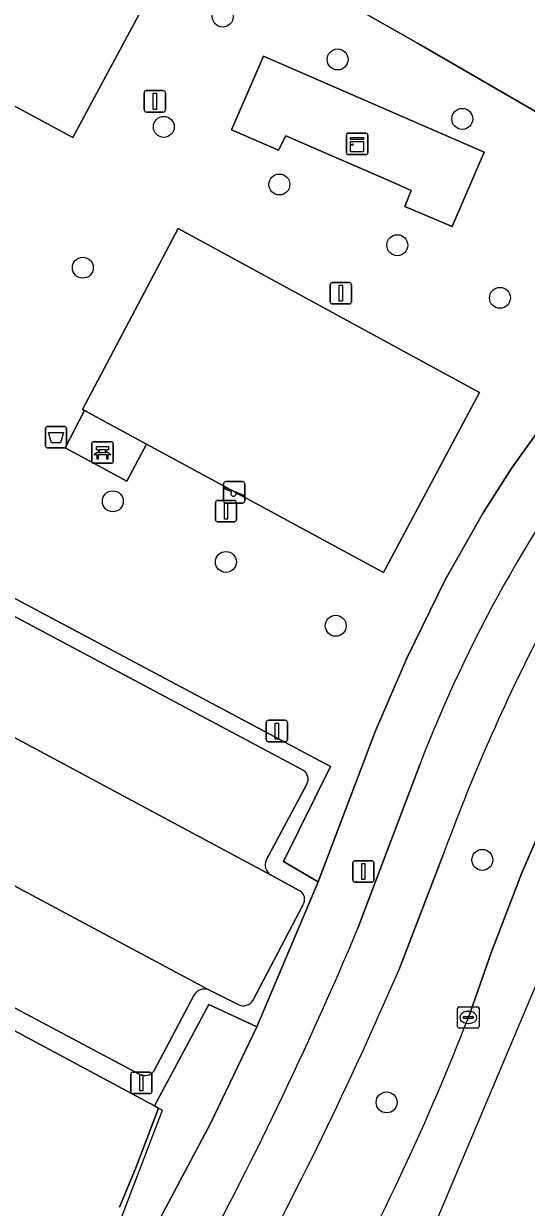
# Model space of a CAD drawing. Extents: x 159489 to 160304, y 383825 to 384531.
# Drawn here: x 160190.4 to 160213.9, y 383931.7 to 383987 of the extents above; entities that cross this region are included whole.
import ezdxf

# ---------------------------------------------------------------- set-up
doc = ezdxf.new("R2010")
doc.units = 0
for name, color, linetype in [('IMGEO_Afvalbak', 7, 'Continuous'), ('IMGEO_Bank', 7, 'Continuous'), ('IMGEO_Berm_groen', 7, 'Continuous'), ('IMGEO_Boom', 7, 'Continuous'), ('IMGEO_Fietspad_gesloten', 7, 'Continuous'), ('IMGEO_Groenvoorziening', 7, 'Continuous'), ('IMGEO_Haag', 7, 'Continuous'), ('IMGEO_Hek', 7, 'Continuous'), ('IMGEO_Kast', 7, 'Continuous'), ('IMGEO_Kolk', 7, 'Continuous'), ('IMGEO_Lichtmast', 7, 'Continuous'), ('IMGEO_Pand', 7, 'Continuous'), ('IMGEO_Parkeervlak_open', 7, 'Continuous'), ('IMGEO_Rijbaan_lokaal_gesloten', 7, 'Continuous'), ('IMGEO_Rijbaan_lokaal_open', 7, 'Continuous'), ('IMGEO_Speelvoorziening', 7, 'Continuous'), ('IMGEO_Terreindeel_gesloten', 7, 'Continuous'), ('IMGEO_Terreindeel_open', 7, 'Continuous'), ('IMGEO_Vlaggenmast', 7, 'Continuous'), ('IMGEO_Voetpad_open', 7, 'Continuous')]:
    doc.layers.add(name, color=color, linetype=linetype)

msp = doc.modelspace()

# ---------------------------------------------------------------- linework, layer by layer
at = {"layer": 'IMGEO_Afvalbak'}
for p, q in [((160191.422, 383967.267), (160191.422, 383968.067)), ((160191.422, 383968.067), (160191.422, 383967.267)), ((160191.522, 383968.167), (160192.312, 383968.167)), ((160192.312, 383968.167), (160191.522, 383968.167)), ((160192.412, 383968.067), (160192.412, 383967.267)), ((160192.412, 383967.267), (160192.412, 383968.067)), ((160192.312, 383967.167), (160191.522, 383967.167)), ((160191.522, 383967.167), (160192.312, 383967.167))]:
    msp.add_line(p, q, dxfattribs=at)
msp.add_lwpolyline([(160191.565, 383967.881), (160192.269, 383967.881), (160192.12, 383967.411), (160191.714, 383967.411), (160191.565, 383967.881)], dxfattribs=at)
for centre, start, end in [((160191.522, 383968.067), 90, 180), ((160191.522, 383968.067), 90, 180), ((160192.312, 383968.067), 0, 90), ((160192.312, 383968.067), 360, 90), ((160191.522, 383967.267), 180, 270), ((160191.522, 383967.267), 180, 270), ((160192.312, 383967.267), 270, 0), ((160192.312, 383967.267), 270, 0)]:
    msp.add_arc(centre, 0.1, start, end, dxfattribs=at)
at = {"layer": 'IMGEO_Bank'}
for p, q in [((160193.586, 383966.527), (160193.586, 383967.368)), ((160193.586, 383967.368), (160193.586, 383966.527)), ((160193.661, 383967.452), (160194.502, 383967.452)), ((160194.502, 383967.452), (160193.661, 383967.452)), ((160194.586, 383967.377), (160194.586, 383966.536)), ((160194.586, 383966.536), (160194.586, 383967.377)), ((160194.283, 383966.85), (160193.89, 383966.85)), ((160193.895, 383966.958), (160193.895, 383967.064)), ((160193.939, 383967.064), (160193.939, 383966.958)), ((160194.227, 383967.07), (160193.945, 383967.07)), ((160193.945, 383966.952), (160194.227, 383966.952)), ((160194.233, 383966.958), (160194.233, 383967.064)), ((160194.277, 383967.064), (160194.277, 383966.958)), ((160194.511, 383966.452), (160193.67, 383966.452)), ((160193.67, 383966.452), (160194.511, 383966.452))]:
    msp.add_line(p, q, dxfattribs=at)
for points in [[(160193.889, 383967.07), (160193.803, 383967.07), (160193.803, 383967.231), (160194.366, 383967.231), (160194.366, 383967.07), (160194.283, 383967.07)], [(160193.833, 383966.85), (160193.691, 383966.85), (160193.803, 383966.952), (160193.889, 383966.952)], [(160193.883, 383966.843), (160193.883, 383966.636), (160193.84, 383966.636), (160193.84, 383966.843)], [(160194.283, 383966.952), (160194.366, 383966.952), (160194.478, 383966.85), (160194.339, 383966.85)], [(160194.333, 383966.843), (160194.333, 383966.636), (160194.289, 383966.636), (160194.289, 383966.843)]]:
    msp.add_lwpolyline(points, dxfattribs=at)
for centre, radius, start, end in [((160193.664, 383967.374), 0.0779, 92.4484, 184.2845), ((160193.664, 383967.374), 0.0779, 92.4484, 184.2845), ((160194.508, 383967.374), 0.0779, 2.4484, 94.2845), ((160194.508, 383967.374), 0.0779, 2.4484, 94.2845), ((160193.833, 383966.843), 0.00671, 2.8957, 87.1043), ((160193.89, 383966.843), 0.00671, 92.8957, 177.1043), ((160193.888, 383967.063), 0.00671, 2.8957, 87.1043), ((160193.888, 383966.959), 0.00671, 272.8957, 357.1043), ((160193.945, 383967.063), 0.00671, 92.8957, 177.1043), ((160193.945, 383966.959), 0.00671, 182.8957, 267.1043), ((160194.227, 383967.063), 0.00671, 2.8957, 87.1043), ((160194.227, 383966.959), 0.00671, 272.8957, 357.1043), ((160194.284, 383967.063), 0.00671, 92.8957, 177.1043), ((160194.284, 383966.959), 0.00671, 182.8957, 267.1043), ((160194.282, 383966.843), 0.00671, 2.8957, 87.1043), ((160194.339, 383966.843), 0.00671, 92.8957, 177.1043), ((160193.664, 383966.53), 0.0779, 182.4484, 274.2845), ((160193.664, 383966.53), 0.0779, 182.4484, 274.2845), ((160194.508, 383966.53), 0.0779, 272.4484, 4.2845), ((160194.508, 383966.53), 0.0779, 272.4484, 4.2845)]:
    msp.add_arc(centre, radius, start, end, dxfattribs=at)
at = {"layer": 'IMGEO_Berm_groen'}
for points in [[(160211.171, 383940.596), (160212.249, 383943.655), (160213.666, 383947.341), (160216.538, 383953.918)], [(160209.968, 383948.104), (160207.924, 383942.797)]]:
    msp.add_lwpolyline(points, dxfattribs=at)
for centre, radius, start, end in [((160294.489, 383917.328), 89.95, 152.61133, 159.99222), ((160028.77, 384020.501), 195.28, 331.52281, 336.5523), ((160103.573, 383982.339), 115.411, 331.11352, 338.79583)]:
    msp.add_arc(centre, radius, start, end, dxfattribs=at)
at = {"layer": 'IMGEO_Boom'}
for centre in [(160199.701, 383987.291), (160205.067, 383985.291), (160196.951, 383982.143), (160210.888, 383982.517), (160202.348, 383979.457), (160207.854, 383976.625), (160193.169, 383975.574), (160212.647, 383974.168), (160194.571, 383964.675), (160199.851, 383961.846), (160204.977, 383958.868), (160211.824, 383947.945), (160207.355, 383936.632)]:
    msp.add_circle(centre, 0.489, dxfattribs=at)
at = {"layer": 'IMGEO_Fietspad_gesloten'}
for points in [[(160208.921, 383952.434), (160206.015, 383944.754)], [(160207.924, 383942.797), (160209.968, 383948.104)]]:
    msp.add_lwpolyline(points, dxfattribs=at)
for centre, radius, start, end in [((160269.311, 383929.203), 64.704, 142.6746, 158.95932), ((160294.489, 383917.328), 89.95, 152.61133, 159.99222), ((160040.368, 384014.413), 179.698, 331.38357, 337.1919), ((160028.77, 384020.501), 195.28, 331.52281, 336.5523)]:
    msp.add_arc(centre, radius, start, end, dxfattribs=at)
at = {"layer": 'IMGEO_Groenvoorziening'}
for points in [[(160222.175, 383978.311), (160208.803, 383986.055), (160198.276, 383992.025), (160197.709, 383990.969), (160197.211, 383990.041), (160192.709, 383981.65), (160181.682, 383987.567), (160181.522, 383987.266), (160175.662, 383990.401), (160175.227, 383989.542), (160166.206, 383972.782), (160204.74, 383952.299), (160202.537, 383947.878), (160204.164, 383946.923), (160206.839, 383953.974), (160208.315, 383957.395), (160210.086, 383961.009), (160211.861, 383964.14), (160213.201, 383966.234), (160216.197, 383970.382), (160218.883, 383973.89)], [(160202.652, 383981.731), (160202.302, 383981.058), (160200.116, 383982.012), (160201.61, 383985.44), (160211.903, 383980.96), (160210.414, 383977.495), (160208.199, 383978.425), (160208.501, 383979.184), (160207.596, 383979.576)], [(160197.619, 383977.396), (160209.882, 383970.726), (160211.692, 383969.747), (160207.215, 383961.354), (160196.145, 383967.347), (160195.231, 383965.623), (160192.343, 383967.175), (160193.244, 383968.918), (160193.158, 383968.964)]]:
    msp.add_lwpolyline(points, close=True, dxfattribs=at)
for points in [[(160202.537, 383947.878), (160204.74, 383952.299), (160166.206, 383972.782), (160163.838, 383968.347)], [(160168.529, 383970.788), (160183.897, 383962.535), (160203.431, 383952.142)], [(160160.409, 383961.846), (160157.936, 383957.174), (160161.109, 383955.416), (160178.832, 383945.948), (160196.513, 383936.468), (160199.061, 383941.199), (160201.293, 383940.15), (160204.164, 383946.923), (160202.537, 383947.878)], [(160195.827, 383937.936), (160181.042, 383945.793), (160160.982, 383956.563)], [(160203.63, 383951.486), (160201.73, 383947.938)], [(160201.939, 383947.253), (160203.278, 383946.524)], [(160203.447, 383945.836), (160201.103, 383941.389)], [(160200.45, 383941.186), (160199.058, 383941.88)], [(160201.293, 383940.15), (160199.061, 383941.199), (160196.513, 383936.468), (160196.707, 383936.364), (160195.65, 383933.577), (160194.881, 383931.736)], [(160198.363, 383941.645), (160196.486, 383938.095)], [(160188.356, 383918.24), (160187.848, 383917.33), (160188.308, 383917.034), (160190.104, 383919.882), (160193.627, 383925.456), (160195.208, 383928.268), (160199.125, 383935.65), (160201.293, 383940.15)]]:
    msp.add_lwpolyline(points, dxfattribs=at)
for centre, radius, start, end in [((160203.205, 383951.715), 0.483, 331.6829, 62.0678), ((160202.221, 383947.713), 0.54, 155.3998, 238.5351), ((160203.043, 383946.101), 0.484, 326.7231, 60.8787), ((160198.853, 383941.341), 0.577, 69.198, 148.1658), ((160200.666, 383941.644), 0.506, 244.7491, 329.789), ((160196.063, 383938.404), 0.524, 243.2661, 323.8635)]:
    msp.add_arc(centre, radius, start, end, dxfattribs=at)
at = {"layer": 'IMGEO_Haag'}
for points in [[(160204.164, 383946.923), (160202.537, 383947.878), (160204.74, 383952.299), (160166.206, 383972.782), (160163.838, 383968.347)], [(160168.529, 383970.788), (160183.897, 383962.535), (160203.431, 383952.142)], [(160160.409, 383961.846), (160157.936, 383957.174), (160161.109, 383955.416), (160178.832, 383945.948), (160196.513, 383936.468), (160199.061, 383941.199), (160201.293, 383940.15), (160204.164, 383946.923)], [(160195.827, 383937.936), (160181.042, 383945.793), (160160.982, 383956.563)], [(160203.63, 383951.486), (160201.73, 383947.938)], [(160201.939, 383947.253), (160203.278, 383946.524)], [(160203.447, 383945.836), (160201.103, 383941.389)], [(160200.45, 383941.186), (160199.058, 383941.88)], [(160198.363, 383941.645), (160196.486, 383938.095)]]:
    msp.add_lwpolyline(points, dxfattribs=at)
for centre, radius, start, end in [((160203.205, 383951.715), 0.483, 331.6829, 62.0678), ((160202.221, 383947.713), 0.54, 155.3998, 238.5351), ((160203.043, 383946.101), 0.484, 326.7231, 60.8787), ((160198.853, 383941.341), 0.577, 69.198, 148.1658), ((160200.666, 383941.644), 0.506, 244.7491, 329.789), ((160196.063, 383938.404), 0.524, 243.2661, 323.8635)]:
    msp.add_arc(centre, radius, start, end, dxfattribs=at)
at = {"layer": 'IMGEO_Hek'}
for points in [[(160151.399, 383960.582), (160157.936, 383957.174), (160161.109, 383955.416), (160178.832, 383945.948), (160196.513, 383936.468), (160196.707, 383936.364), (160196.891, 383936.266)], [(160180.989, 383908.397), (160184.904, 383912.878), (160187.683, 383916.688), (160189.034, 383918.913), (160191.528, 383923.484), (160193.737, 383928.198), (160194.732, 383930.605), (160196.891, 383936.266)]]:
    msp.add_lwpolyline(points, dxfattribs=at)
at = {"layer": 'IMGEO_Kast'}
for p, q in [((160205.476, 383980.93), (160205.476, 383981.771)), ((160205.476, 383981.771), (160205.476, 383980.93)), ((160205.551, 383981.855), (160206.392, 383981.855)), ((160206.392, 383981.855), (160205.551, 383981.855)), ((160206.476, 383981.78), (160206.476, 383980.939)), ((160206.476, 383980.939), (160206.476, 383981.78)), ((160206.401, 383980.855), (160205.56, 383980.855)), ((160205.56, 383980.855), (160206.401, 383980.855))]:
    msp.add_line(p, q, dxfattribs=at)
for points in [[(160205.671, 383981.645), (160206.271, 383981.645), (160206.271, 383981.56), (160205.671, 383981.56), (160205.671, 383981.645)], [(160205.671, 383981.47), (160206.271, 383981.47), (160206.271, 383980.981), (160205.671, 383980.981), (160205.671, 383981.47)]]:
    msp.add_lwpolyline(points, dxfattribs=at)
msp.add_circle((160205.755, 383981.319), 0.0377, dxfattribs=at)
for centre, start, end in [((160205.554, 383981.777), 92.4484, 184.2845), ((160205.554, 383981.777), 92.4484, 184.2845), ((160206.398, 383981.777), 2.4484, 94.2845), ((160206.398, 383981.777), 2.4484, 94.2845), ((160206.398, 383980.933), 272.4484, 4.2845), ((160206.398, 383980.933), 272.4484, 4.2845), ((160205.554, 383980.933), 182.4484, 274.2845), ((160205.554, 383980.933), 182.4484, 274.2845)]:
    msp.add_arc(centre, 0.0779, start, end, dxfattribs=at)
at = {"layer": 'IMGEO_Kolk'}
for p, q in [((160210.67, 383940.17), (160210.67, 383941.022)), ((160210.745, 383941.096), (160211.597, 383941.096)), ((160210.972, 383940.639), (160211.37, 383940.639)), ((160211.158, 383940.876), (160211.183, 383940.876)), ((160211.671, 383941.022), (160211.671, 383940.17)), ((160211.597, 383940.096), (160210.745, 383940.096)), ((160210.929, 383940.59), (160210.929, 383940.602)), ((160211.367, 383940.553), (160210.969, 383940.553)), ((160211.181, 383940.316), (160211.156, 383940.316)), ((160211.413, 383940.602), (160211.413, 383940.59))]:
    msp.add_line(p, q, dxfattribs=at)
for points in [[(160210.67, 383940.17), (160210.67, 383941.022)], [(160210.745, 383941.096), (160211.597, 383941.096)], [(160211.671, 383941.022), (160211.671, 383940.17)], [(160211.597, 383940.096), (160210.745, 383940.096)]]:
    msp.add_lwpolyline(points, dxfattribs=at)
for centre, radius, start, end in [((160210.747, 383941.02), 0.0765, 91.552, 178.448), ((160210.747, 383941.02), 0.0765, 91.552, 178.448), ((160210.969, 383940.599), 0.0403, 85.8775, 175.7526), ((160211.374, 383940.601), 0.0386, 1.7309, 96.639), ((160211.595, 383941.02), 0.0765, 1.552, 88.448), ((160211.595, 383941.02), 0.0765, 1.552, 88.448), ((160210.747, 383940.172), 0.0765, 181.552, 268.448), ((160210.747, 383940.172), 0.0765, 181.552, 268.448), ((160210.966, 383940.589), 0.0366, 178.938, 274.7102), ((160211.37, 383940.596), 0.043, 264.8664, 352.4533), ((160211.595, 383940.172), 0.0765, 271.552, 358.448), ((160211.595, 383940.172), 0.0765, 271.552, 358.448)]:
    msp.add_arc(centre, radius, start, end, dxfattribs=at)
for centre, major_axis, ratio, start_param, end_param in [((160211.157, 383940.596), (-0.387, 0.002), 0.722429, 4.712389, 7.853982), ((160211.182, 383940.596), (-0.39, 0.002), 0.717154, 1.570796, 4.712389)]:
    msp.add_ellipse(centre, major_axis=major_axis, ratio=ratio, start_param=start_param, end_param=end_param, dxfattribs=at)
at = {"layer": 'IMGEO_Lichtmast'}
for p, q in [((160204.819, 383974.882), (160205.609, 383974.882)), ((160205.609, 383974.882), (160204.819, 383974.882)), ((160204.719, 383973.982), (160204.719, 383974.782)), ((160204.719, 383974.782), (160204.719, 383973.982)), ((160205.709, 383974.782), (160205.709, 383973.982)), ((160205.709, 383973.982), (160205.709, 383974.782)), ((160205.609, 383973.882), (160204.819, 383973.882)), ((160204.819, 383973.882), (160205.609, 383973.882)), ((160199.359, 383963.819), (160199.359, 383964.619)), ((160199.359, 383964.619), (160199.359, 383963.819)), ((160199.459, 383964.719), (160200.249, 383964.719)), ((160200.249, 383964.719), (160199.459, 383964.719)), ((160200.349, 383964.619), (160200.349, 383963.819)), ((160200.349, 383963.819), (160200.349, 383964.619)), ((160200.249, 383963.719), (160199.459, 383963.719)), ((160199.459, 383963.719), (160200.249, 383963.719)), ((160201.835, 383954.457), (160202.625, 383954.457)), ((160202.625, 383954.457), (160201.835, 383954.457)), ((160201.735, 383953.557), (160201.735, 383954.357)), ((160201.735, 383954.357), (160201.735, 383953.557)), ((160202.725, 383954.357), (160202.725, 383953.557)), ((160202.725, 383953.557), (160202.725, 383954.357)), ((160202.625, 383953.457), (160201.835, 383953.457)), ((160201.835, 383953.457), (160202.625, 383953.457)), ((160205.873, 383947.902), (160206.663, 383947.902)), ((160206.663, 383947.902), (160205.873, 383947.902)), ((160205.773, 383947.002), (160205.773, 383947.802)), ((160205.773, 383947.802), (160205.773, 383947.002)), ((160206.763, 383947.802), (160206.763, 383947.002)), ((160206.763, 383947.002), (160206.763, 383947.802)), ((160206.663, 383946.902), (160205.873, 383946.902)), ((160205.873, 383946.902), (160206.663, 383946.902)), ((160195.404, 383937.139), (160195.404, 383937.939)), ((160195.404, 383937.939), (160195.404, 383937.139)), ((160195.504, 383938.039), (160196.294, 383938.039)), ((160196.294, 383938.039), (160195.504, 383938.039)), ((160196.394, 383937.939), (160196.394, 383937.139)), ((160196.394, 383937.139), (160196.394, 383937.939)), ((160196.294, 383937.039), (160195.504, 383937.039)), ((160195.504, 383937.039), (160196.294, 383937.039))]:
    msp.add_line(p, q, dxfattribs=at)
for points in [[(160205.139, 383974.757), (160205.289, 383974.757), (160205.289, 383974.007), (160205.139, 383974.007), (160205.139, 383974.757)], [(160199.779, 383964.594), (160199.929, 383964.594), (160199.929, 383963.844), (160199.779, 383963.844), (160199.779, 383964.594)], [(160202.155, 383954.332), (160202.305, 383954.332), (160202.305, 383953.582), (160202.155, 383953.582), (160202.155, 383954.332)], [(160206.193, 383947.777), (160206.343, 383947.777), (160206.343, 383947.027), (160206.193, 383947.027), (160206.193, 383947.777)], [(160195.824, 383937.914), (160195.974, 383937.914), (160195.974, 383937.164), (160195.824, 383937.164), (160195.824, 383937.914)]]:
    msp.add_lwpolyline(points, dxfattribs=at)
for centre, start, end in [((160204.819, 383974.782), 90, 180), ((160204.819, 383974.782), 90, 180), ((160205.609, 383974.782), 0, 90), ((160205.609, 383974.782), 360, 90), ((160204.819, 383973.982), 180, 270), ((160204.819, 383973.982), 180, 270), ((160205.609, 383973.982), 270, 0), ((160205.609, 383973.982), 270, 0), ((160199.459, 383964.619), 90, 180), ((160199.459, 383964.619), 90, 180), ((160200.249, 383964.619), 0, 90), ((160200.249, 383964.619), 360, 90), ((160199.459, 383963.819), 180, 270), ((160199.459, 383963.819), 180, 270), ((160200.249, 383963.819), 270, 0), ((160200.249, 383963.819), 270, 0), ((160201.835, 383954.357), 90, 180), ((160201.835, 383954.357), 90, 180), ((160202.625, 383954.357), 0, 90), ((160202.625, 383954.357), 360, 90), ((160201.835, 383953.557), 180, 270), ((160201.835, 383953.557), 180, 270), ((160202.625, 383953.557), 270, 0), ((160202.625, 383953.557), 270, 0), ((160205.873, 383947.802), 90, 180), ((160205.873, 383947.802), 90, 180), ((160206.663, 383947.802), 0, 90), ((160206.663, 383947.802), 360, 90), ((160205.873, 383947.002), 180, 270), ((160205.873, 383947.002), 180, 270), ((160206.663, 383947.002), 270, 0), ((160206.663, 383947.002), 270, 0), ((160195.504, 383937.939), 90, 180), ((160195.504, 383937.939), 90, 180), ((160196.294, 383937.939), 0, 90), ((160196.294, 383937.939), 360, 90), ((160195.504, 383937.139), 180, 270), ((160195.504, 383937.139), 180, 270), ((160196.294, 383937.139), 270, 0), ((160196.294, 383937.139), 270, 0)]:
    msp.add_arc(centre, 0.1, start, end, dxfattribs=at)
at = {"layer": 'IMGEO_Pand'}
msp.add_lwpolyline([(160191.13, 383992.02), (160192.829, 383995.2), (160187, 383998.309), (160185.309, 383995.13), (160184.529, 383995.549), (160180.559, 383988.169), (160181.682, 383987.567), (160192.709, 383981.65), (160197.211, 383990.041), (160197.709, 383990.969), (160198.276, 383992.025), (160198.794, 383992.991), (160198.547, 383993.123), (160197.309, 383990.799), (160196.44, 383989.169)], close=True, dxfattribs=at)
at = {"layer": 'IMGEO_Parkeervlak_open'}
for points in [[(160203.278, 383946.524), (160201.939, 383947.253), (160165.333, 383966.848), (160164.093, 383967.506)], [(160161.19, 383962.094), (160162.433, 383961.454), (160199.058, 383941.88), (160200.45, 383941.186)], [(160201.103, 383941.389), (160203.447, 383945.836)]]:
    msp.add_lwpolyline(points, dxfattribs=at)
for centre, radius, start, end in [((160203.043, 383946.101), 0.484, 326.7231, 60.8787), ((160200.666, 383941.644), 0.506, 244.7491, 329.789)]:
    msp.add_arc(centre, radius, start, end, dxfattribs=at)
at = {"layer": 'IMGEO_Rijbaan_lokaal_gesloten'}
for points in [[(160143.008, 383840.818), (160146.634, 383844.98), (160184.33, 383889.277), (160199.575, 383907.191), (160214.457, 383942.419), (160222.454, 383961.352), (160234.176, 383975.482)], [(160216.538, 383953.918), (160213.666, 383947.341), (160212.249, 383943.655), (160211.171, 383940.596)]]:
    msp.add_lwpolyline(points, dxfattribs=at)
msp.add_arc((160103.573, 383982.339), 115.411, 331.11352, 338.79583, dxfattribs=at)
at = {"layer": 'IMGEO_Rijbaan_lokaal_open'}
for points in [[(160165.333, 383966.848), (160201.939, 383947.253)], [(160194.881, 383931.736), (160195.65, 383933.577), (160196.707, 383936.364), (160196.513, 383936.468), (160178.832, 383945.948), (160161.109, 383955.416), (160157.936, 383957.174), (160151.399, 383960.582), (160139.607, 383966.552)], [(160203.431, 383952.142), (160183.897, 383962.535)], [(160199.058, 383941.88), (160162.433, 383961.454)], [(160160.982, 383956.563), (160181.042, 383945.793), (160195.827, 383937.936)], [(160201.73, 383947.938), (160203.63, 383951.486)], [(160196.486, 383938.095), (160198.363, 383941.645)]]:
    msp.add_lwpolyline(points, dxfattribs=at)
for centre, radius, start, end in [((160203.205, 383951.715), 0.483, 331.6829, 62.0678), ((160202.221, 383947.713), 0.54, 155.3998, 238.5351), ((160198.853, 383941.341), 0.577, 69.198, 148.1658), ((160196.063, 383938.404), 0.524, 243.2661, 323.8635)]:
    msp.add_arc(centre, radius, start, end, dxfattribs=at)
at = {"layer": 'IMGEO_Speelvoorziening'}
for p, q in [((160199.741, 383964.693), (160199.741, 383965.493)), ((160199.741, 383965.493), (160199.741, 383964.693)), ((160199.841, 383965.593), (160200.631, 383965.593)), ((160200.631, 383965.593), (160199.841, 383965.593)), ((160200.731, 383965.493), (160200.731, 383964.693)), ((160200.731, 383964.693), (160200.731, 383965.493)), ((160200.124, 383965.121), (160199.785, 383965.258)), ((160199.81, 383965.318), (160200.686, 383964.965)), ((160200.662, 383964.905), (160200.322, 383965.042)), ((160200.631, 383964.593), (160199.841, 383964.593)), ((160199.841, 383964.593), (160200.631, 383964.593))]:
    msp.add_line(p, q, dxfattribs=at)
for centre, radius, start, end in [((160199.841, 383965.493), 0.1, 90, 180), ((160199.841, 383965.493), 0.1, 90, 180), ((160200.631, 383965.493), 0.1, 0, 90), ((160200.631, 383965.493), 0.1, 360, 90), ((160199.798, 383965.288), 0.0327, 68.078, 248.078), ((160200.203, 383965.031), 0.12, 130.9928, 5.1632), ((160200.674, 383964.935), 0.0327, 248.078, 68.078), ((160199.841, 383964.693), 0.1, 180, 270), ((160199.841, 383964.693), 0.1, 180, 270), ((160200.631, 383964.693), 0.1, 270, 0), ((160200.631, 383964.693), 0.1, 270, 0)]:
    msp.add_arc(centre, radius, start, end, dxfattribs=at)
at = {"layer": 'IMGEO_Terreindeel_gesloten'}
msp.add_lwpolyline([(160209.882, 383970.726), (160197.619, 383977.396), (160193.158, 383968.964), (160193.244, 383968.918), (160196.145, 383967.347), (160207.215, 383961.354), (160211.692, 383969.747)], close=True, dxfattribs=at)
at = {"layer": 'IMGEO_Terreindeel_open'}
msp.add_lwpolyline([(160193.244, 383968.918), (160192.343, 383967.175), (160195.231, 383965.623), (160196.145, 383967.347)], close=True, dxfattribs=at)
at = {"layer": 'IMGEO_Vlaggenmast'}
for p, q in [((160196.038, 383982.938), (160196.038, 383983.738)), ((160196.038, 383983.738), (160196.038, 383982.938)), ((160196.138, 383983.838), (160196.928, 383983.838)), ((160196.928, 383983.838), (160196.138, 383983.838)), ((160197.028, 383983.738), (160197.028, 383982.938)), ((160197.028, 383982.938), (160197.028, 383983.738)), ((160196.928, 383982.838), (160196.138, 383982.838)), ((160196.138, 383982.838), (160196.928, 383982.838))]:
    msp.add_line(p, q, dxfattribs=at)
msp.add_lwpolyline([(160196.458, 383983.713), (160196.608, 383983.713), (160196.608, 383982.963), (160196.458, 383982.963), (160196.458, 383983.713)], dxfattribs=at)
for centre, start, end in [((160196.138, 383983.738), 90, 180), ((160196.138, 383983.738), 90, 180), ((160196.928, 383983.738), 0, 90), ((160196.928, 383983.738), 360, 90), ((160196.138, 383982.938), 180, 270), ((160196.138, 383982.938), 180, 270), ((160196.928, 383982.938), 270, 0), ((160196.928, 383982.938), 270, 0)]:
    msp.add_arc(centre, 0.1, start, end, dxfattribs=at)
at = {"layer": 'IMGEO_Voetpad_open'}
for points in [[(160198.276, 383992.025), (160208.803, 383986.055), (160222.175, 383978.311), (160224.175, 383977.046)], [(160224.175, 383977.046), (160222.175, 383978.311), (160218.883, 383973.89), (160216.197, 383970.382), (160213.201, 383966.234), (160211.861, 383964.14), (160210.086, 383961.009), (160208.315, 383957.395), (160206.839, 383953.974), (160204.164, 383946.923), (160201.293, 383940.15), (160199.125, 383935.65), (160195.208, 383928.268), (160193.627, 383925.456), (160190.104, 383919.882), (160188.308, 383917.034), (160187.848, 383917.33)], [(160206.015, 383944.754), (160208.921, 383952.434)]]:
    msp.add_lwpolyline(points, dxfattribs=at)
msp.add_lwpolyline([(160202.652, 383981.731), (160207.596, 383979.576), (160208.501, 383979.184), (160208.199, 383978.425), (160210.414, 383977.495), (160211.903, 383980.96), (160201.61, 383985.44), (160200.116, 383982.012), (160202.302, 383981.058)], close=True, dxfattribs=at)
for centre, radius, start, end in [((160269.311, 383929.203), 64.704, 142.6746, 158.95932), ((160040.368, 384014.413), 179.698, 331.38357, 337.1919)]:
    msp.add_arc(centre, radius, start, end, dxfattribs=at)

doc.saveas('drawing.dxf')
